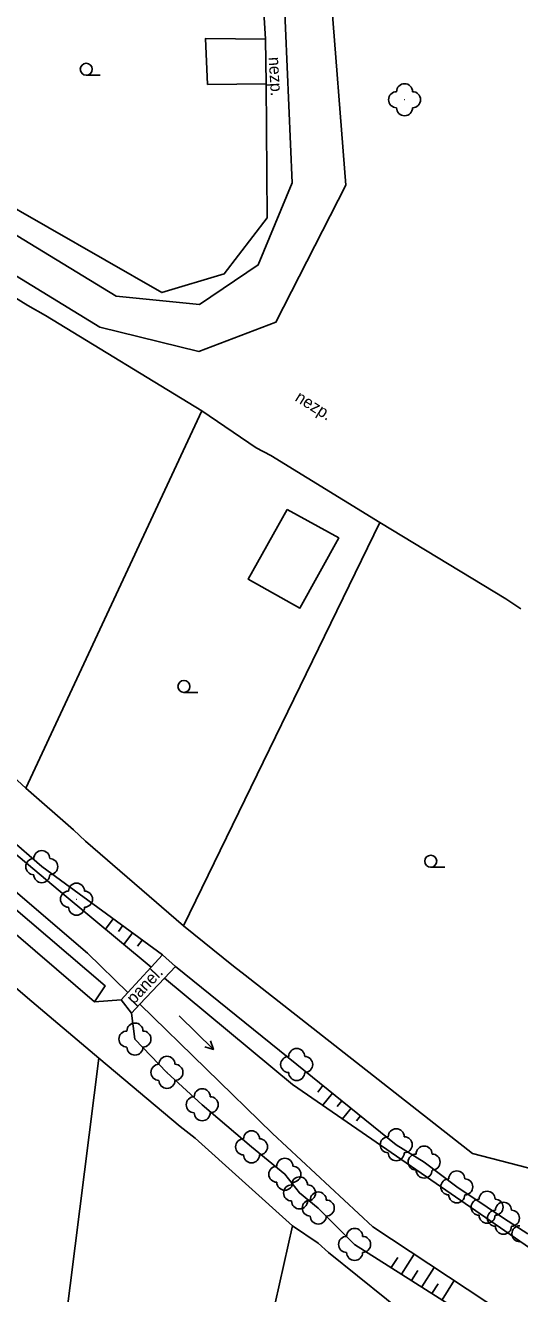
# Model space of a CAD drawing. Extents: x -794191 to -788944, y -1117087 to -1105044.
# Drawn here: x -792658.2 to -792627.3, y -1110414.2 to -1110335 of the extents above; entities that cross this region are included whole.
import ezdxf

# ---------------------------------------------------------------- set-up
doc = ezdxf.new("R2010")
doc.units = 0
for name, color, linetype in [('Doplněk polohopisu', 7, 'Continuous'), ('Hranice - ploty_ zdi', 7, 'Continuous'), ('Komunikace', 7, 'Continuous'), ('Pomocné popisy', 7, 'Continuous'), ('Stavební objekty', 7, 'Continuous'), ('Vodstvo', 7, 'Continuous'), ('Výškopis', 7, 'Continuous'), ('Zeleň', 7, 'Continuous'), ('Značky druhů pozemků', 7, 'Continuous')]:
    doc.layers.add(name, color=color, linetype=linetype)

msp = doc.modelspace()

# ---------------------------------------------------------------- linework, layer by layer
at = {"layer": 'Doplněk polohopisu'}
for points in [[(-792648.84, -1110393.74), (-792649.66, -1110393.01), (-792650.36, -1110393.78), (-792651.81, -1110395.36), (-792652.23, -1110395.81), (-792651.59, -1110396.65)], [(-792651.59, -1110396.65), (-792651.06, -1110396.09), (-792649.53, -1110394.47), (-792648.84, -1110393.74)]]:
    msp.add_lwpolyline(points, dxfattribs=at)
at = {"layer": 'Hranice - ploty_ zdi'}
for p, q in [((-792658.05, -1110352.46), (-792664.9, -1110348.31)), ((-792658.05, -1110352.46), (-792656.96, -1110353.09)), ((-792647.19, -1110359.05), (-792656.96, -1110353.09)), ((-792658.19, -1110382.61), (-792647.19, -1110359.05)), ((-792643.79, -1110361.35), (-792647.19, -1110359.05)), ((-792643.79, -1110361.35), (-792642.89, -1110361.83)), ((-792648.34, -1110391.2), (-792636.08, -1110366.01)), ((-792628.21, -1110370.79), (-792627.28, -1110371.4)), ((-792666.94, -1110374.53), (-792658.19, -1110382.61)), ((-792658.19, -1110382.61), (-792655.21, -1110385.2)), ((-792655.21, -1110385.2), (-792654.45, -1110385.91)), ((-792645.21, -1110393.71), (-792644.48, -1110394.27)), ((-792659.13, -1110394.8), (-792658.08, -1110395.69)), ((-792658.02, -1110434.06), (-792653.62, -1110399.45)), ((-792648.54, -1110403.73), (-792647.62, -1110404.45)), ((-792648, -1110438.8), (-792641.53, -1110409.92)), ((-792639.93, -1110411), (-792639.29, -1110411.58)), ((-792627.98, -1110420.66), (-792639.29, -1110411.58))]:
    msp.add_line(p, q, dxfattribs=at)
for points in [[(-792643.18, -1110338.62), (-792643.22, -1110335.84), (-792643.33, -1110334.15)], [(-792643.22, -1110335.84), (-792646.97, -1110335.81), (-792646.83, -1110338.67), (-792643.18, -1110338.62)], [(-792671.52, -1110339.19), (-792663.96, -1110343.5), (-792649.7, -1110351.66), (-792645.79, -1110350.5), (-792643.12, -1110347), (-792643.18, -1110338.62)], [(-792628.21, -1110370.79), (-792636.08, -1110366.01), (-792642.89, -1110361.83)], [(-792654.45, -1110385.91), (-792648.34, -1110391.2), (-792645.21, -1110393.71)], [(-792644.48, -1110394.27), (-792630.28, -1110405.4), (-792618.64, -1110408.43)], [(-792648.54, -1110403.73), (-792653.62, -1110399.45), (-792658.08, -1110395.69)], [(-792639.93, -1110411), (-792641.53, -1110409.92), (-792647.62, -1110404.45)]]:
    msp.add_lwpolyline(points, dxfattribs=at)
at = {"layer": 'Komunikace'}
for points in [[(-792737.58, -1110314.92), (-792721.89, -1110329.36), (-792716.31, -1110333.5), (-792710.03, -1110334.92), (-792705.01, -1110333.39), (-792698.56, -1110331.46), (-792691.31, -1110330.68), (-792685.66, -1110332.14), (-792681.5, -1110334.24), (-792652.54, -1110351.89), (-792647.34, -1110352.4), (-792643.67, -1110349.93), (-792641.55, -1110344.81), (-792642.07, -1110332.71)], [(-792639.47, -1110327.81), (-792639.17, -1110332.45), (-792638.21, -1110344.96), (-792642.57, -1110353.5), (-792647.39, -1110355.33), (-792653.57, -1110353.82), (-792682.78, -1110335.95), (-792685.53, -1110334.51), (-792691.75, -1110332.81), (-792697.75, -1110333.57), (-792710.32, -1110337.27), (-792717.35, -1110335.3), (-792723.22, -1110330.95), (-792739.08, -1110316.44)]]:
    msp.add_lwpolyline(points, dxfattribs=at)
at = {"layer": 'Stavební objekty'}
msp.add_lwpolyline([(-792641.86, -1110365.21), (-792638.64, -1110366.98), (-792641.07, -1110371.36), (-792644.29, -1110369.56)], close=True, dxfattribs=at)
at = {"layer": 'Vodstvo'}
for p, q in [((-792651.81, -1110395.36), (-792654.34, -1110392.9)), ((-792642.77, -1110404.15), (-792651.06, -1110396.09))]:
    msp.add_line(p, q, dxfattribs=at)
for points in [[(-792734.49, -1110324.07), (-792723.84, -1110332.18), (-792718, -1110337.05), (-792709.88, -1110342.93), (-792703.54, -1110349.04), (-792689.37, -1110360.41), (-792676.14, -1110371.55), (-792668.7, -1110378.31), (-792662.77, -1110383.42), (-792656.05, -1110389.06), (-792650.36, -1110393.78)], [(-792684.65, -1110367.12), (-792674.05, -1110376), (-792667.69, -1110381.48), (-792654.34, -1110392.9)], [(-792649.53, -1110394.47), (-792641.54, -1110401.1)], [(-792613.61, -1110411.96), (-792626.4, -1110411.52), (-792641.54, -1110401.1)], [(-792613.25, -1110415.13), (-792624.54, -1110416.51), (-792628.29, -1110415.42), (-792636.52, -1110409.98), (-792642.77, -1110404.15)]]:
    msp.add_lwpolyline(points, dxfattribs=at)
at = {"layer": 'Výškopis'}
for p, q in [((-792652.74, -1110390.75), (-792653.22, -1110391.41)), ((-792652.14, -1110391.2), (-792652.39, -1110391.54)), ((-792651.53, -1110391.64), (-792652.07, -1110392.36)), ((-792650.93, -1110392.08), (-792651.21, -1110392.46)), ((-792652.23, -1110395.81), (-792653.89, -1110395.93)), ((-792639.63, -1110401.17), (-792639.95, -1110401.57)), ((-792639.04, -1110401.64), (-792639.65, -1110402.4)), ((-792638.46, -1110402.12), (-792638.74, -1110402.47)), ((-792637.87, -1110402.58), (-792638.41, -1110403.25)), ((-792637.29, -1110403.06), (-792637.54, -1110403.37)), ((-792635.36, -1110412.53), (-792634.96, -1110411.9)), ((-792634.72, -1110412.94), (-792633.93, -1110411.69)), ((-792634.09, -1110413.34), (-792633.7, -1110412.72)), ((-792633.46, -1110413.74), (-792632.68, -1110412.52)), ((-792632.82, -1110414.14), (-792632.44, -1110413.54)), ((-792632.19, -1110414.54), (-792631.43, -1110413.34))]:
    msp.add_line(p, q, dxfattribs=at)
for points in [[(-792649.66, -1110393.01), (-792657.19, -1110387.5), (-792659.24, -1110385.71), (-792663.36, -1110382.66), (-792664.65, -1110381.45), (-792666.57, -1110379.87), (-792668.26, -1110378.37), (-792669.47, -1110376.97), (-792674.28, -1110372.3), (-792676.79, -1110369.86), (-792689.11, -1110360.01), (-792703.12, -1110348.49), (-792709.06, -1110342.33), (-792717.94, -1110336.79), (-792733.93, -1110323.51)], [(-792648.84, -1110393.74), (-792641.27, -1110399.85), (-792635.05, -1110404.86), (-792633.31, -1110405.94), (-792631.27, -1110407.49), (-792629.38, -1110408.76), (-792628.36, -1110409.45), (-792626.83, -1110410.42)], [(-792644.09, -1110404.99), (-792647.17, -1110402.36), (-792649.37, -1110400.34), (-792651.37, -1110398.26), (-792651.59, -1110396.65)], [(-792644.09, -1110404.99), (-792642.01, -1110406.7), (-792641.09, -1110407.87), (-792639.92, -1110408.81), (-792637.65, -1110411.08), (-792628.79, -1110416.7), (-792624.53, -1110418.32), (-792615.45, -1110417.43), (-792612.93, -1110417.2)]]:
    msp.add_lwpolyline(points, dxfattribs=at)
at = {"layer": 'Zeleň'}
msp.add_line((-792667.47, -1110384.34), (-792653.89, -1110395.93), dxfattribs=at)
msp.add_lwpolyline([(-792653.89, -1110395.93), (-792653.23, -1110394.95), (-792666.14, -1110383.93), (-792667.47, -1110384.34)], dxfattribs=at)
for centre in [(-792634.53, -1110339.62), (-792657.19, -1110387.5), (-792655.02, -1110389.53), (-792651.37, -1110398.26), (-792641.27, -1110399.85), (-792649.37, -1110400.34), (-792647.17, -1110402.36), (-792644.09, -1110404.99), (-792635.05, -1110404.86), (-792633.31, -1110405.94), (-792642.01, -1110406.7), (-792641.09, -1110407.87), (-792631.27, -1110407.49), (-792629.38, -1110408.76), (-792639.92, -1110408.81), (-792628.36, -1110409.45), (-792637.65, -1110411.08)]:
    msp.add_circle(centre, 0.0005, dxfattribs=at)
for centre, start, end in [((-792634.53, -1110339.12), 0, 179.99999), ((-792635.03, -1110339.62), 89.99999, 269.99999), ((-792634.03, -1110339.62), 270, 89.99999), ((-792634.53, -1110340.12), 179.99999, 359.99999), ((-792657.19, -1110387), 0, 179.99999), ((-792657.69, -1110387.5), 89.99999, 269.99999), ((-792656.69, -1110387.5), 270, 89.99999), ((-792657.19, -1110388), 179.99999, 359.99999), ((-792655.02, -1110389.03), 0, 179.99999), ((-792655.52, -1110389.53), 89.99999, 269.99999), ((-792654.52, -1110389.53), 270, 89.99999), ((-792655.02, -1110390.03), 179.99999, 359.99999), ((-792651.37, -1110397.76), 0, 179.99999), ((-792651.87, -1110398.26), 89.99999, 269.99999), ((-792650.87, -1110398.26), 270, 89.99999), ((-792651.37, -1110398.76), 179.99999, 359.99999), ((-792641.27, -1110399.35), 0, 179.99999), ((-792649.87, -1110400.34), 89.99999, 269.99999), ((-792649.37, -1110399.84), 0, 179.99999), ((-792648.87, -1110400.34), 270, 89.99999), ((-792641.77, -1110399.85), 89.99999, 269.99999), ((-792640.77, -1110399.85), 270, 89.99999), ((-792649.37, -1110400.84), 179.99999, 359.99999), ((-792641.27, -1110400.35), 179.99999, 359.99999), ((-792647.17, -1110401.86), 0, 179.99999), ((-792647.67, -1110402.36), 89.99999, 269.99999), ((-792646.67, -1110402.36), 270, 89.99999), ((-792647.17, -1110402.86), 179.99999, 359.99999), ((-792644.09, -1110404.49), 0, 179.99999), ((-792635.05, -1110404.36), 0, 179.99999), ((-792644.59, -1110404.99), 89.99999, 269.99999), ((-792643.59, -1110404.99), 270, 89.99999), ((-792635.55, -1110404.86), 89.99999, 269.99999), ((-792634.55, -1110404.86), 270, 89.99999), ((-792644.09, -1110405.49), 179.99999, 359.99999), ((-792635.05, -1110405.36), 179.99999, 359.99999), ((-792633.81, -1110405.94), 89.99999, 269.99999), ((-792633.31, -1110405.44), 0, 179.99999), ((-792632.81, -1110405.94), 270, 89.99999), ((-792642.51, -1110406.7), 89.99999, 269.99999), ((-792642.01, -1110406.2), 0, 179.99999), ((-792641.51, -1110406.7), 270, 89.99999), ((-792642.01, -1110407.2), 179.99999, 359.99999), ((-792641.09, -1110407.37), 0, 179.99999), ((-792633.31, -1110406.44), 179.99999, 359.99999), ((-792631.77, -1110407.49), 89.99999, 269.99999), ((-792631.27, -1110406.99), 0, 179.99999), ((-792630.77, -1110407.49), 270, 89.99999), ((-792641.59, -1110407.87), 89.99999, 269.99999), ((-792640.59, -1110407.87), 270, 89.99999), ((-792639.92, -1110408.31), 0, 179.99999), ((-792631.27, -1110407.99), 179.99999, 359.99999), ((-792629.38, -1110408.26), 0, 179.99999), ((-792641.09, -1110408.37), 179.99999, 359.99999), ((-792640.42, -1110408.81), 89.99999, 269.99999), ((-792639.42, -1110408.81), 270, 89.99999), ((-792629.88, -1110408.76), 89.99999, 269.99999), ((-792628.88, -1110408.76), 270, 89.99999), ((-792628.36, -1110408.95), 0, 179.99999), ((-792639.92, -1110409.31), 179.99999, 359.99999), ((-792629.38, -1110409.26), 179.99999, 359.99999), ((-792628.86, -1110409.45), 89.99999, 269.99999), ((-792627.86, -1110409.45), 270, 89.99999), ((-792637.65, -1110410.58), 0, 179.99999), ((-792628.36, -1110409.95), 179.99999, 359.99999), ((-792627.33, -1110410.42), 89.99999, 269.99999), ((-792638.15, -1110411.08), 89.99999, 269.99999), ((-792637.15, -1110411.08), 270, 89.99999), ((-792637.65, -1110411.58), 179.99999, 359.99999)]:
    msp.add_arc(centre, 0.5, start, end, dxfattribs=at)
at = {"layer": 'Značky druhů pozemků'}
for p, q in [((-792654.41, -1110338.095), (-792653.535, -1110338.095)), ((-792648.31, -1110376.625), (-792647.435, -1110376.625)), ((-792632.9, -1110387.535), (-792632.025, -1110387.535)), ((-792648.61, -1110396.809), (-792646.47, -1110398.911))]:
    msp.add_line(p, q, dxfattribs=at)
msp.add_lwpolyline([(-792646.651, -1110398.382), (-792646.47, -1110398.911), (-792647.002, -1110398.739)], dxfattribs=at)
for centre in [(-792654.41, -1110337.72), (-792648.31, -1110376.25), (-792632.9, -1110387.16)]:
    msp.add_circle(centre, 0.375, dxfattribs=at)

# ---------------------------------------------------------------- texts
at = {"layer": 'Pomocné popisy'}
for s, rotation, p in [('nezp.', 273.3168, (-792643.02, -1110336.97)), ('nezp.', 328.07307, (-792641.43, -1110358.38)), ('panel.', 46.61924, (-792651.44, -1110396.13))]:
    msp.add_text(s, height=0.75, rotation=rotation, dxfattribs=at).set_placement(p)

doc.saveas('drawing.dxf')
